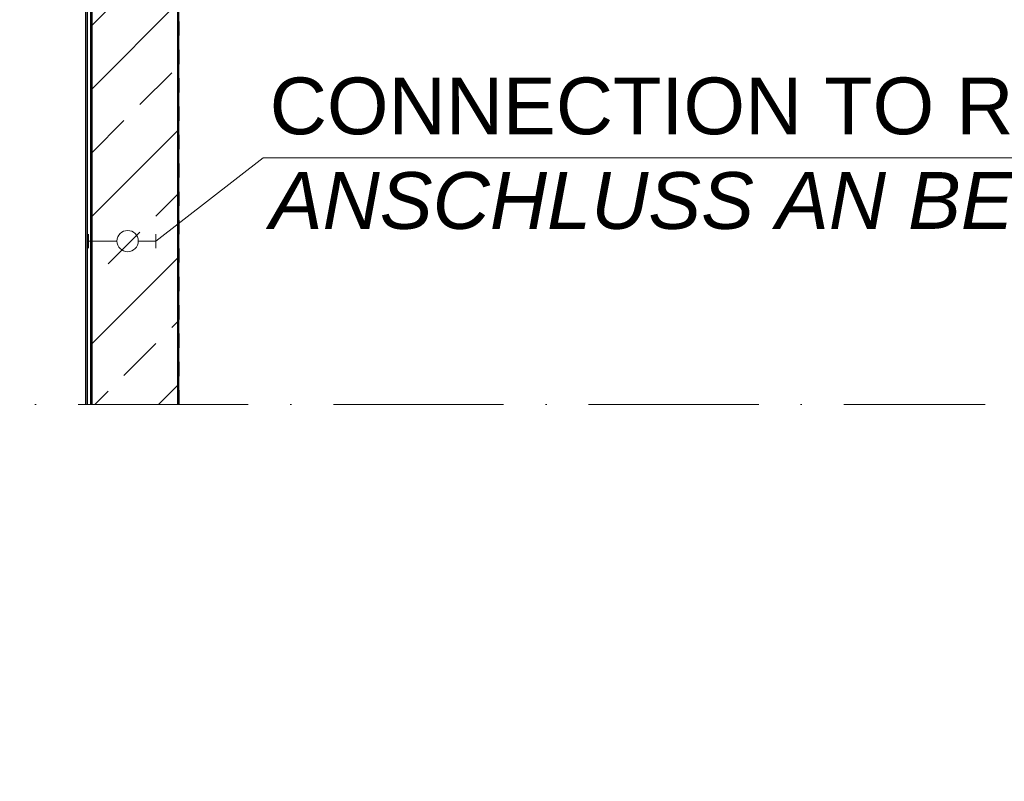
# Model space of a CAD drawing. Header units: millimetres. Extents: x 2605 to 1198744, y 17680 to 73723.
# Tile 403 of 656: x 29776 to 33248, y 49722 to 52406. Entities that reach past the tile are written whole.
import ezdxf

# ---------------------------------------------------------------- set-up
doc = ezdxf.new("R2010")
doc.units = ezdxf.units.MM
doc.linetypes.add('ACAD_ISO10W100', pattern=[18, 12, -3, 0, -3])
doc.linetypes.add('JIS_02_1.0', pattern=[2, 1, -1])
for name, color, linetype, lineweight in [('Beschriftung', 7, 'Continuous', 9), ('Mittellinien', 7, 'Continuous', 5), ('Verz. Bandstahl 30x3_5mm im Beton', 5, 'GRENZE1', 18)]:
    doc.layers.add(name, color=color, linetype=linetype, lineweight=lineweight)
doc.styles.add('LBB3.5M1000', font='isocp.shx', dxfattribs={"height": 3.5})
doc.linetypes.add('GRENZE1', pattern='A,6.35,-2.54,[133,ltypeshp.shx,S=2.54,R=0,X=-2.54,Y=0],-2.54,25.4', length=36.83)

msp = doc.modelspace()

# ---------------------------------------------------------------- hatches: boundary and pattern name
at = {"lineweight": 13}
h = msp.add_hatch(dxfattribs=at)
h.set_pattern_fill('ANSI33', color=256, scale=50, style=0)
h.set_pattern_definition([(45, (-21381.03, 16915), (-224.5064, 224.5064), []), (45, (-21156.52, 16915), (-224.5064, 224.5064), [158.75, -79.375])])
h.paths.add_polyline_path([(30185.788, 45330.3269), (30185.788, 45333.8468), (30180.788, 45333.8468), (30160.788, 45330.3269)], flags=16)
h.paths.add_polyline_path([(30030.99285, 51049.66842), (30333.41425, 51049.66842), (30333.41487, 52684.15536), (30333.41487, 52689.15536), (30044.42735, 52689.15536), (30044.42735, 52655.15536), (30030.99345, 52655.15536)])

# ---------------------------------------------------------------- linework, layer by layer
at = {"linetype": 'JIS_02_1.0', "lineweight": 50, "ltscale": 50}
msp.add_line((30335.41425, 51049.66842), (30335.415, 53036.12946), dxfattribs=at)
for p, q in [((30337.41425, 51049.66842), (30337.415, 53038.07734)), ((30008.41302, 51049.66842), (30008.41302, 52684.15536)), ((30026.99346, 51049.66842), (30026.99346, 52689.15536)), ((30030.99285, 51049.66842), (30030.99347, 52689.15536)), ((30333.41425, 51049.66842), (30333.41487, 52684.15536)), ((30014.41302, 51049.66842), (30014.41302, 52664.15536))]:
    msp.add_line(p, q)
at = {"layer": 'Beschriftung'}
for p, q in [((30633.81707, 51919.11394), (30255.40573, 51625.57866)), ((36544.35567, 51919.11394), (30633.81707, 51919.11394))]:
    msp.add_line(p, q, dxfattribs=at)
at = {"layer": 'Mittellinien', "linetype": 'ACAD_ISO10W100', "ltscale": 50}
msp.add_line((3878.80074, 51049.66842), (33180.27605, 51049.66842), dxfattribs=at)
at = {"layer": 'Verz. Bandstahl 30x3_5mm im Beton', "linetype": 'Continuous', "ltscale": 15}
for p, q in [((30018.78262, 51650.45729), (30018.78262, 51600.70002)), ((30255.40573, 51650.45729), (30255.40573, 51600.70002)), ((30018.78262, 51625.57866), (30118.77911, 51625.57866)), ((30193.79233, 51625.57866), (30255.40573, 51625.57866))]:
    msp.add_line(p, q, dxfattribs=at)
at = {"layer": 'Verz. Bandstahl 30x3_5mm im Beton', "ltscale": 15}
msp.add_circle((30156.28572, 51625.57866), 37.50661, dxfattribs=at)

# ---------------------------------------------------------------- texts
at = {"layer": 'Beschriftung', "insert": (30657.42295, 52202.09858), "char_height": 200, "width": 5981.0920088, "attachment_point": 1, "style": 'LBB3.5M1000'}
msp.add_mtext('{\\fArial|b0|i0|c0|p34;CONNECTION TO REINFORCEMENT (WALL)\\P\\fArial|b0|i1|c0|p34;ANSCHLUSS AN BEWEHRUNG (WAND)}', dxfattribs=at)

doc.saveas('drawing.dxf')
